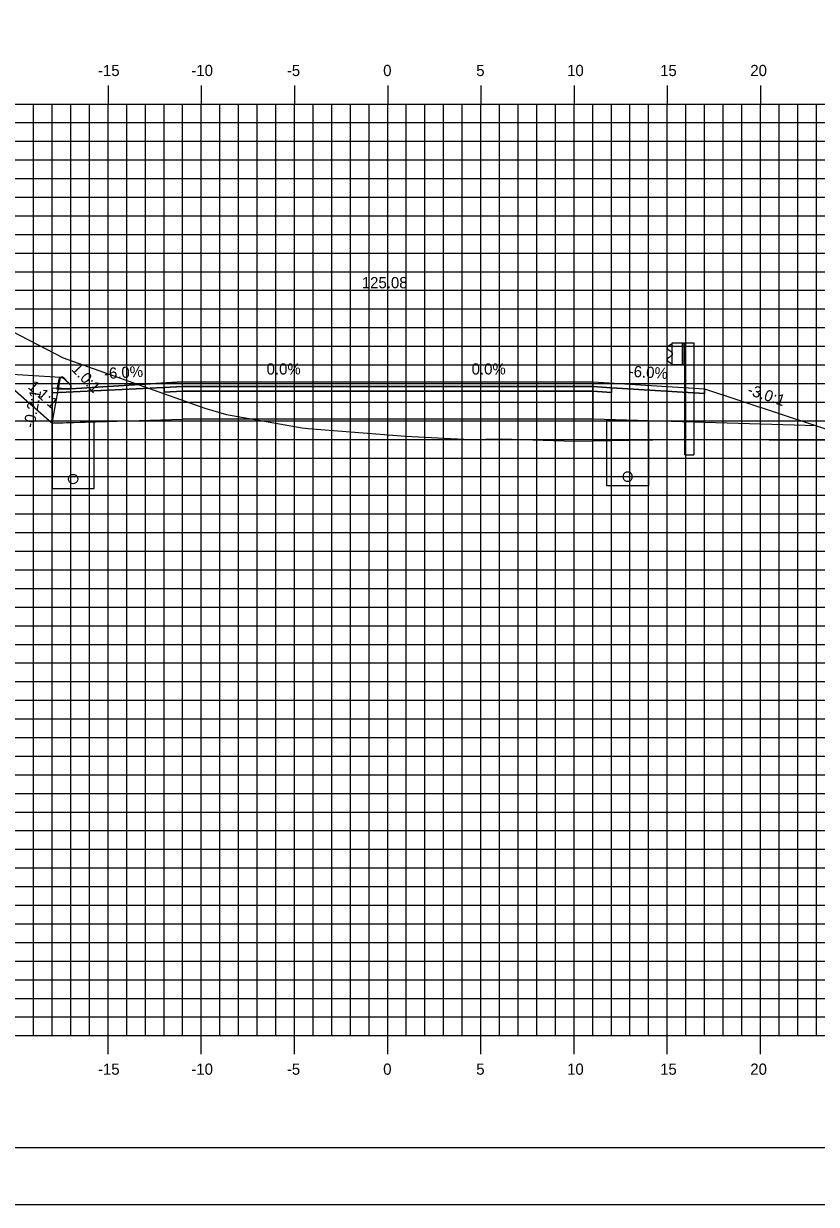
# Model space of a CAD drawing. Extents: x 850598 to 870284, y 366541 to 366651.
# Drawn here: x 866819.6 to 866862.1, y 366541.2 to 366604.5 of the extents above; entities that cross this region are included whole.
import ezdxf

# ---------------------------------------------------------------- set-up
doc = ezdxf.new("R2010")
doc.units = 0
for name, color, linetype in [('ANNOTATION', 7, 'Continuous'), ('BORDER', 7, 'Continuous'), ('D_Curb_Type_3M2_Lt', 7, 'Continuous'), ('D_Drainage_Underdrain', 7, 'Continuous'), ('D_Drainage_Underdrain_06in', 7, 'Continuous'), ('D_Guardrail_Beam_Rt', 7, 'Continuous'), ('D_Roadway_Berm', 7, 'Continuous'), ('D_Roadway_Centerline', 7, 'Continuous'), ('D_Roadway_Centerline_Text', 7, 'Continuous'), ('D_Roadway_Edge_Shoulder', 7, 'Continuous'), ('D_Roadway_Edge_TW', 7, 'Continuous'), ('D_Roadway_Pavement', 7, 'Continuous'), ('D_Roadway_SubGrade', 7, 'Continuous'), ('H_V ANNOTATION', 7, 'Continuous'), ('MAJOR', 7, 'Continuous'), ('MINOR', 7, 'Continuous'), ('PLOT BOUNDARY', 7, 'Continuous'), ('S_Roadway_Centerline', 7, 'Continuous')]:
    doc.layers.add(name, color=color, linetype=linetype)

msp = doc.modelspace()

# ---------------------------------------------------------------- linework, layer by layer
at = {"layer": 'BORDER'}
msp.add_line((866794.125, 366544.225), (866954.125, 366544.225), dxfattribs=at)
at = {"layer": 'D_Curb_Type_3M2_Lt'}
for p, q in [((866821.483, 366585.44), (866821.375, 366584.946)), ((866821.619, 366585.569), (866821.623, 366585.569)), ((866822.125, 366585.113), (866821.771, 366585.515)), ((866822.125, 366584.946), (866822.125, 366585.113)), ((866821.375, 366584.946), (866822.125, 366584.946))]:
    msp.add_line(p, q, dxfattribs=at)
msp.add_arc((866821.646, 366585.404), 0.167, 41.38705, 167.66476, dxfattribs=at)
at = {"layer": 'D_Drainage_Underdrain'}
for points in [[(866821.125, 366583.096), (866821.125, 366579.596), (866823.375, 366579.596), (866823.375, 366583.141)], [(866853.125, 366583.224), (866853.125, 366579.724), (866850.875, 366579.724), (866850.875, 366583.269)]]:
    msp.add_lwpolyline(points, close=True, dxfattribs=at)
at = {"layer": 'D_Drainage_Underdrain_06in'}
for points in [[(866822.25, 366580.346), (866822.327, 366580.333), (866822.397, 366580.298), (866822.452, 366580.243), (866822.488, 366580.173), (866822.5, 366580.096), (866822.488, 366580.018), (866822.452, 366579.949), (866822.397, 366579.893), (866822.327, 366579.858), (866822.25, 366579.846), (866822.173, 366579.858), (866822.103, 366579.893), (866822.048, 366579.949), (866822.012, 366580.018), (866822, 366580.096), (866822.012, 366580.173), (866822.048, 366580.243), (866822.103, 366580.298), (866822.173, 366580.333)], [(866852, 366580.474), (866851.923, 366580.461), (866851.853, 366580.426), (866851.798, 366580.37), (866851.762, 366580.301), (866851.75, 366580.224), (866851.762, 366580.146), (866851.798, 366580.077), (866851.853, 366580.021), (866851.923, 366579.986), (866852, 366579.974), (866852.077, 366579.986), (866852.147, 366580.021), (866852.202, 366580.077), (866852.238, 366580.146), (866852.25, 366580.224), (866852.238, 366580.301), (866852.202, 366580.37), (866852.147, 366580.426), (866852.077, 366580.461)]]:
    msp.add_lwpolyline(points, close=True, dxfattribs=at)
at = {"layer": 'D_Guardrail_Beam_Rt'}
for p, q in [((866854.306, 366587.305), (866854.162, 366587.205)), ((866854.162, 366587.062), (866854.358, 366586.926)), ((866854.396, 366587.325), (866854.322, 366587.312)), ((866854.396, 366587.399), (866855.083, 366587.399)), ((866854.396, 366586.233), (866854.396, 366587.399)), ((866854.916, 366587.399), (866854.916, 366586.233)), ((866855.021, 366587.399), (866855.021, 366586.233)), ((866855.083, 366587.399), (866855.554, 366587.399)), ((866855.083, 366587.399), (866855.083, 366586.233)), ((866855.554, 366587.399), (866855.554, 366581.399)), ((866854.358, 366586.706), (866854.162, 366586.57)), ((866854.162, 366586.427), (866854.306, 366586.327)), ((866854.322, 366586.32), (866854.396, 366586.307)), ((866854.391, 366586.862), (866854.391, 366586.771)), ((866855.083, 366586.233), (866854.396, 366586.233)), ((866855.062, 366581.399), (866855.062, 366586.233)), ((866855.062, 366581.399), (866855.554, 366581.399))]:
    msp.add_line(p, q, dxfattribs=at)
for centre, major_axis, start_param, end_param in [((866854.212, 366587.134), (-0.0877, 0), 5.323254, 7.243116), ((866854.33, 366587.271), (-0.0417, 0), 4.886922, 5.323254), ((866854.312, 366586.862), (0.0789, 0), 0, 0.959931), ((866854.212, 366586.498), (-0.0877, 0), 5.323254, 7.243116), ((866854.33, 366586.361), (-0.0417, 0), 0.959931, 1.396263), ((866854.312, 366586.771), (0.0789, 0), 5.323254, 6.283185)]:
    msp.add_ellipse(centre, major_axis=major_axis, ratio=0.995501, start_param=start_param, end_param=end_param, dxfattribs=at)
at = {"layer": 'D_Roadway_Berm'}
msp.add_lwpolyline([(866821.579, 366585.544), (866818.079, 366585.754)], dxfattribs=at)
at = {"layer": 'D_Roadway_Centerline'}
msp.add_lwpolyline([(866803.201, 366593.194), (866818.079, 366585.754), (866821.125, 366583.096), (866821.579, 366585.544), (866821.67, 366585.546), (866821.748, 366585.5), (866822.118, 366585.113), (866822.125, 366584.946), (866828.125, 366585.306), (866839.125, 366585.306), (866850.125, 366585.306), (866854.125, 366585.066), (866856.125, 366584.946), (866862.125, 366582.946), (866905.99, 366568.225), (866914.007, 366565.535), (866923.869, 366562.225), (866927.869, 366562.225)], dxfattribs=at)
at = {"layer": 'D_Roadway_Edge_Shoulder'}
for points in [[(866828.125, 366585.306), (866822.125, 366584.946), (866821.125, 366584.979), (866821.125, 366584.729), (866827.125, 366585.009), (866828.125, 366585.056)], [(866850.125, 366585.306), (866854.125, 366585.066), (866854.125, 366585.066), (866856.125, 366584.946), (866856.125, 366584.696), (866851.125, 366584.996), (866850.125, 366585.056)]]:
    msp.add_lwpolyline(points, close=True, dxfattribs=at)
at = {"layer": 'D_Roadway_Edge_TW'}
msp.add_lwpolyline([(866828.125, 366585.056), (866828.125, 366585.306), (866839.125, 366585.306), (866850.125, 366585.306), (866850.125, 366585.056), (866839.125, 366585.056)], close=True, dxfattribs=at)
at = {"layer": 'D_Roadway_Pavement'}
for points in [[(866828.125, 366585.056), (866827.125, 366585.009), (866827.125, 366584.759), (866828.125, 366584.806)], [(866828.125, 366584.806), (866828.125, 366585.056), (866839.125, 366585.056), (866850.125, 366585.056), (866850.125, 366584.806), (866839.125, 366584.806)], [(866850.125, 366585.056), (866851.125, 366584.996), (866851.125, 366584.746), (866850.125, 366584.806)]]:
    msp.add_lwpolyline(points, close=True, dxfattribs=at)
at = {"layer": 'D_Roadway_SubGrade'}
for points in [[(866828.125, 366584.806), (866827.125, 366584.759), (866827.125, 366585.009), (866821.125, 366584.729), (866821.125, 366583.096), (866828.125, 366583.306)], [(866828.125, 366583.306), (866828.125, 366584.806), (866839.125, 366584.806), (866850.125, 366584.806), (866850.125, 366583.306), (866839.125, 366583.306)], [(866850.125, 366584.806), (866851.125, 366584.746), (866851.125, 366584.996), (866856.125, 366584.696), (866856.125, 366584.946), (866862.125, 366582.946), (866850.125, 366583.306)]]:
    msp.add_lwpolyline(points, close=True, dxfattribs=at)
at = {"layer": 'MAJOR'}
for p, q in [((866824.125, 366601.227), (866824.125, 366600.225)), ((866824.125, 366601.227), (866824.125, 366600.225)), ((866829.125, 366601.227), (866829.125, 366600.225)), ((866829.125, 366601.227), (866829.125, 366600.225)), ((866834.125, 366601.227), (866834.125, 366600.225)), ((866834.125, 366601.227), (866834.125, 366600.225)), ((866839.125, 366601.227), (866839.125, 366600.225)), ((866839.125, 366601.227), (866839.125, 366600.225)), ((866844.125, 366601.227), (866844.125, 366600.225)), ((866844.125, 366601.227), (866844.125, 366600.225)), ((866849.125, 366601.227), (866849.125, 366600.225)), ((866849.125, 366601.227), (866849.125, 366600.225)), ((866854.125, 366601.227), (866854.125, 366600.225)), ((866854.125, 366601.227), (866854.125, 366600.225)), ((866859.125, 366601.227), (866859.125, 366600.225)), ((866859.125, 366601.227), (866859.125, 366600.225)), ((866799.125, 366600.225), (866939.125, 366600.225)), ((866799.125, 366600.225), (866939.125, 366600.225)), ((866799.125, 366600.225), (866939.125, 366600.225)), ((866799.125, 366600.225), (866939.125, 366600.225)), ((866824.125, 366550.225), (866824.125, 366600.225)), ((866824.125, 366550.225), (866824.125, 366600.225)), ((866829.125, 366550.225), (866829.125, 366600.225)), ((866829.125, 366550.225), (866829.125, 366600.225)), ((866834.125, 366550.225), (866834.125, 366600.225)), ((866834.125, 366550.225), (866834.125, 366600.225)), ((866839.125, 366550.225), (866839.125, 366600.225)), ((866839.125, 366550.225), (866839.125, 366600.225)), ((866844.125, 366550.225), (866844.125, 366600.225)), ((866844.125, 366550.225), (866844.125, 366600.225)), ((866849.125, 366550.225), (866849.125, 366600.225)), ((866849.125, 366550.225), (866849.125, 366600.225)), ((866854.125, 366550.225), (866854.125, 366600.225)), ((866854.125, 366550.225), (866854.125, 366600.225)), ((866859.125, 366550.225), (866859.125, 366600.225)), ((866859.125, 366550.225), (866859.125, 366600.225)), ((866799.125, 366595.225), (866939.125, 366595.225)), ((866799.125, 366595.225), (866939.125, 366595.225)), ((866799.125, 366590.225), (866939.125, 366590.225)), ((866799.125, 366590.225), (866939.125, 366590.225)), ((866799.125, 366585.225), (866939.125, 366585.225)), ((866799.125, 366585.225), (866939.125, 366585.225)), ((866799.125, 366580.225), (866939.125, 366580.225)), ((866799.125, 366580.225), (866939.125, 366580.225)), ((866799.125, 366575.225), (866939.125, 366575.225)), ((866799.125, 366575.225), (866939.125, 366575.225)), ((866799.125, 366570.225), (866939.125, 366570.225)), ((866799.125, 366570.225), (866939.125, 366570.225)), ((866799.125, 366565.225), (866939.125, 366565.225)), ((866799.125, 366565.225), (866939.125, 366565.225)), ((866799.125, 366560.225), (866939.125, 366560.225)), ((866799.125, 366560.225), (866939.125, 366560.225)), ((866799.125, 366555.225), (866939.125, 366555.225)), ((866799.125, 366555.225), (866939.125, 366555.225)), ((866799.125, 366550.225), (866939.125, 366550.225)), ((866799.125, 366550.225), (866939.125, 366550.225)), ((866799.125, 366550.225), (866939.125, 366550.225)), ((866799.125, 366550.225), (866939.125, 366550.225)), ((866824.125, 366549.223), (866824.125, 366550.225)), ((866824.125, 366549.223), (866824.125, 366550.225)), ((866829.125, 366549.223), (866829.125, 366550.225)), ((866829.125, 366549.223), (866829.125, 366550.225)), ((866834.125, 366549.223), (866834.125, 366550.225)), ((866834.125, 366549.223), (866834.125, 366550.225)), ((866839.125, 366549.223), (866839.125, 366550.225)), ((866839.125, 366549.223), (866839.125, 366550.225)), ((866844.125, 366549.223), (866844.125, 366550.225)), ((866844.125, 366549.223), (866844.125, 366550.225)), ((866849.125, 366549.223), (866849.125, 366550.225)), ((866849.125, 366549.223), (866849.125, 366550.225)), ((866854.125, 366549.223), (866854.125, 366550.225)), ((866854.125, 366549.223), (866854.125, 366550.225)), ((866859.125, 366549.223), (866859.125, 366550.225)), ((866859.125, 366549.223), (866859.125, 366550.225))]:
    msp.add_line(p, q, dxfattribs=at)
at = {"layer": 'MINOR'}
for p, q in [((866820.125, 366550.225), (866820.125, 366600.225)), ((866820.125, 366550.225), (866820.125, 366600.225)), ((866821.125, 366550.225), (866821.125, 366600.225)), ((866821.125, 366550.225), (866821.125, 366600.225)), ((866822.125, 366550.225), (866822.125, 366600.225)), ((866822.125, 366550.225), (866822.125, 366600.225)), ((866823.125, 366550.225), (866823.125, 366600.225)), ((866823.125, 366550.225), (866823.125, 366600.225)), ((866825.125, 366550.225), (866825.125, 366600.225)), ((866825.125, 366550.225), (866825.125, 366600.225)), ((866826.125, 366550.225), (866826.125, 366600.225)), ((866826.125, 366550.225), (866826.125, 366600.225)), ((866827.125, 366550.225), (866827.125, 366600.225)), ((866827.125, 366550.225), (866827.125, 366600.225)), ((866828.125, 366550.225), (866828.125, 366600.225)), ((866828.125, 366550.225), (866828.125, 366600.225)), ((866830.125, 366550.225), (866830.125, 366600.225)), ((866830.125, 366550.225), (866830.125, 366600.225)), ((866831.125, 366550.225), (866831.125, 366600.225)), ((866831.125, 366550.225), (866831.125, 366600.225)), ((866832.125, 366550.225), (866832.125, 366600.225)), ((866832.125, 366550.225), (866832.125, 366600.225)), ((866833.125, 366550.225), (866833.125, 366600.225)), ((866833.125, 366550.225), (866833.125, 366600.225)), ((866835.125, 366550.225), (866835.125, 366600.225)), ((866835.125, 366550.225), (866835.125, 366600.225)), ((866836.125, 366550.225), (866836.125, 366600.225)), ((866836.125, 366550.225), (866836.125, 366600.225)), ((866837.125, 366550.225), (866837.125, 366600.225)), ((866837.125, 366550.225), (866837.125, 366600.225)), ((866838.125, 366550.225), (866838.125, 366600.225)), ((866838.125, 366550.225), (866838.125, 366600.225)), ((866840.125, 366550.225), (866840.125, 366600.225)), ((866840.125, 366550.225), (866840.125, 366600.225)), ((866841.125, 366550.225), (866841.125, 366600.225)), ((866841.125, 366550.225), (866841.125, 366600.225)), ((866842.125, 366550.225), (866842.125, 366600.225)), ((866842.125, 366550.225), (866842.125, 366600.225)), ((866843.125, 366550.225), (866843.125, 366600.225)), ((866843.125, 366550.225), (866843.125, 366600.225)), ((866845.125, 366550.225), (866845.125, 366600.225)), ((866845.125, 366550.225), (866845.125, 366600.225)), ((866846.125, 366550.225), (866846.125, 366600.225)), ((866846.125, 366550.225), (866846.125, 366600.225)), ((866847.125, 366550.225), (866847.125, 366600.225)), ((866847.125, 366550.225), (866847.125, 366600.225)), ((866848.125, 366550.225), (866848.125, 366600.225)), ((866848.125, 366550.225), (866848.125, 366600.225)), ((866850.125, 366550.225), (866850.125, 366600.225)), ((866850.125, 366550.225), (866850.125, 366600.225)), ((866851.125, 366550.225), (866851.125, 366600.225)), ((866851.125, 366550.225), (866851.125, 366600.225)), ((866852.125, 366550.225), (866852.125, 366600.225)), ((866852.125, 366550.225), (866852.125, 366600.225)), ((866853.125, 366550.225), (866853.125, 366600.225)), ((866853.125, 366550.225), (866853.125, 366600.225)), ((866855.125, 366550.225), (866855.125, 366600.225)), ((866855.125, 366550.225), (866855.125, 366600.225)), ((866856.125, 366550.225), (866856.125, 366600.225)), ((866856.125, 366550.225), (866856.125, 366600.225)), ((866857.125, 366550.225), (866857.125, 366600.225)), ((866857.125, 366550.225), (866857.125, 366600.225)), ((866858.125, 366550.225), (866858.125, 366600.225)), ((866858.125, 366550.225), (866858.125, 366600.225)), ((866860.125, 366550.225), (866860.125, 366600.225)), ((866860.125, 366550.225), (866860.125, 366600.225)), ((866861.125, 366550.225), (866861.125, 366600.225)), ((866861.125, 366550.225), (866861.125, 366600.225)), ((866862.125, 366550.225), (866862.125, 366600.225)), ((866862.125, 366550.225), (866862.125, 366600.225)), ((866799.125, 366599.225), (866939.125, 366599.225)), ((866799.125, 366599.225), (866939.125, 366599.225)), ((866799.125, 366598.225), (866939.125, 366598.225)), ((866799.125, 366598.225), (866939.125, 366598.225)), ((866799.125, 366597.225), (866939.125, 366597.225)), ((866799.125, 366597.225), (866939.125, 366597.225)), ((866799.125, 366596.225), (866939.125, 366596.225)), ((866799.125, 366596.225), (866939.125, 366596.225)), ((866799.125, 366594.225), (866939.125, 366594.225)), ((866799.125, 366594.225), (866939.125, 366594.225)), ((866799.125, 366593.225), (866939.125, 366593.225)), ((866799.125, 366593.225), (866939.125, 366593.225)), ((866799.125, 366592.225), (866939.125, 366592.225)), ((866799.125, 366592.225), (866939.125, 366592.225)), ((866799.125, 366591.225), (866939.125, 366591.225)), ((866799.125, 366591.225), (866939.125, 366591.225)), ((866799.125, 366589.225), (866939.125, 366589.225)), ((866799.125, 366589.225), (866939.125, 366589.225)), ((866799.125, 366588.225), (866939.125, 366588.225)), ((866799.125, 366588.225), (866939.125, 366588.225)), ((866799.125, 366587.225), (866939.125, 366587.225)), ((866799.125, 366587.225), (866939.125, 366587.225)), ((866799.125, 366586.225), (866939.125, 366586.225)), ((866799.125, 366586.225), (866939.125, 366586.225)), ((866799.125, 366584.225), (866939.125, 366584.225)), ((866799.125, 366584.225), (866939.125, 366584.225)), ((866799.125, 366583.225), (866939.125, 366583.225)), ((866799.125, 366583.225), (866939.125, 366583.225)), ((866799.125, 366582.225), (866939.125, 366582.225)), ((866799.125, 366582.225), (866939.125, 366582.225)), ((866799.125, 366581.225), (866939.125, 366581.225)), ((866799.125, 366581.225), (866939.125, 366581.225)), ((866799.125, 366579.225), (866939.125, 366579.225)), ((866799.125, 366579.225), (866939.125, 366579.225)), ((866799.125, 366578.225), (866939.125, 366578.225)), ((866799.125, 366578.225), (866939.125, 366578.225)), ((866799.125, 366577.225), (866939.125, 366577.225)), ((866799.125, 366577.225), (866939.125, 366577.225)), ((866799.125, 366576.225), (866939.125, 366576.225)), ((866799.125, 366576.225), (866939.125, 366576.225)), ((866799.125, 366574.225), (866939.125, 366574.225)), ((866799.125, 366574.225), (866939.125, 366574.225)), ((866799.125, 366573.225), (866939.125, 366573.225)), ((866799.125, 366573.225), (866939.125, 366573.225)), ((866799.125, 366572.225), (866939.125, 366572.225)), ((866799.125, 366572.225), (866939.125, 366572.225)), ((866799.125, 366571.225), (866939.125, 366571.225)), ((866799.125, 366571.225), (866939.125, 366571.225)), ((866799.125, 366569.225), (866939.125, 366569.225)), ((866799.125, 366569.225), (866939.125, 366569.225)), ((866799.125, 366568.225), (866939.125, 366568.225)), ((866799.125, 366568.225), (866939.125, 366568.225)), ((866799.125, 366567.225), (866939.125, 366567.225)), ((866799.125, 366567.225), (866939.125, 366567.225)), ((866799.125, 366566.225), (866939.125, 366566.225)), ((866799.125, 366566.225), (866939.125, 366566.225)), ((866799.125, 366564.225), (866939.125, 366564.225)), ((866799.125, 366564.225), (866939.125, 366564.225)), ((866799.125, 366563.225), (866939.125, 366563.225)), ((866799.125, 366563.225), (866939.125, 366563.225)), ((866799.125, 366562.225), (866939.125, 366562.225)), ((866799.125, 366562.225), (866939.125, 366562.225)), ((866799.125, 366561.225), (866939.125, 366561.225)), ((866799.125, 366561.225), (866939.125, 366561.225)), ((866799.125, 366559.225), (866939.125, 366559.225)), ((866799.125, 366559.225), (866939.125, 366559.225)), ((866799.125, 366558.225), (866939.125, 366558.225)), ((866799.125, 366558.225), (866939.125, 366558.225)), ((866799.125, 366557.225), (866939.125, 366557.225)), ((866799.125, 366557.225), (866939.125, 366557.225)), ((866799.125, 366556.225), (866939.125, 366556.225)), ((866799.125, 366556.225), (866939.125, 366556.225)), ((866799.125, 366554.225), (866939.125, 366554.225)), ((866799.125, 366554.225), (866939.125, 366554.225)), ((866799.125, 366553.225), (866939.125, 366553.225)), ((866799.125, 366553.225), (866939.125, 366553.225)), ((866799.125, 366552.225), (866939.125, 366552.225)), ((866799.125, 366552.225), (866939.125, 366552.225)), ((866799.125, 366551.225), (866939.125, 366551.225)), ((866799.125, 366551.225), (866939.125, 366551.225))]:
    msp.add_line(p, q, dxfattribs=at)
at = {"layer": 'PLOT BOUNDARY'}
msp.add_lwpolyline([(866786.032, 366541.166), (866956.032, 366541.166), (866956.032, 366651.166), (866786.032, 366651.166)], close=True, dxfattribs=at)
at = {"layer": 'S_Roadway_Centerline'}
msp.add_lwpolyline([(866799.125, 366593.82), (866800.929, 366593.605), (866808.849, 366592.172), (866812.729, 366590.548), (866817.536, 366588.774), (866821.719, 366586.601), (866829.318, 366583.896), (866830.471, 366583.552), (866834.542, 366582.845), (866834.854, 366582.816), (866840.072, 366582.404), (866843.551, 366582.216), (866845.24, 366582.263), (866849.151, 366582.136), (866852.127, 366582.18), (866855.759, 366582.238), (866859.596, 366582.194), (866866.589, 366582.201)], dxfattribs=at)

# ---------------------------------------------------------------- texts
at = {"layer": 'ANNOTATION'}
for p in [(866832.63, 366585.706), (866843.63, 366585.706)]:
    msp.add_text('0.0%', height=0.6, dxfattribs=at).set_placement(p)
for s, rotation, p in [('1.0:1', 313.67771, (866822.116, 366585.963)), ('-6.0%', 3.43363, (866823.922, 366585.456)), ('-6.0%', 356.56637, (866852.042, 366585.593)), ('1.1:1', 318.8813, (866819.783, 366584.995)), ('-3.0:1', 341.56507, (866858.379, 366584.649)), ('-0.2:1', 79.47956, (866820.165, 366582.807))]:
    msp.add_text(s, height=0.6, rotation=rotation, dxfattribs=at).set_placement(p)
at = {"layer": 'D_Roadway_Centerline'}
for s, p in [('C', (866839.12, 366585.306)), ('C', (866839.12, 366585.306)), ('L', (866839.125, 366585.299)), ('L', (866839.125, 366585.299))]:
    msp.add_text(s, height=0.0146, dxfattribs=at).set_placement(p)
at = {"layer": 'D_Roadway_Centerline_Text'}
msp.add_text('125.08', height=0.6, dxfattribs=at).set_placement((866837.736, 366590.338))
at = {"layer": 'H_V ANNOTATION'}
for s, p in [('-15', (866823.582, 366601.725)), ('-10', (866828.59, 366601.725)), ('-5', (866833.715, 366601.725)), ('0', (866838.884, 366601.725)), ('5', (866843.876, 366601.725)), ('10', (866848.75, 366601.725)), ('15', (866853.742, 366601.725)), ('20', (866858.579, 366601.725)), ('-15', (866823.582, 366548.125)), ('-10', (866828.59, 366548.125)), ('-5', (866833.715, 366548.125)), ('0', (866838.884, 366548.125)), ('5', (866843.876, 366548.125)), ('10', (866848.75, 366548.125)), ('15', (866853.742, 366548.125)), ('20', (866858.579, 366548.125))]:
    msp.add_text(s, height=0.6, dxfattribs=at).set_placement(p)

doc.saveas('drawing.dxf')
